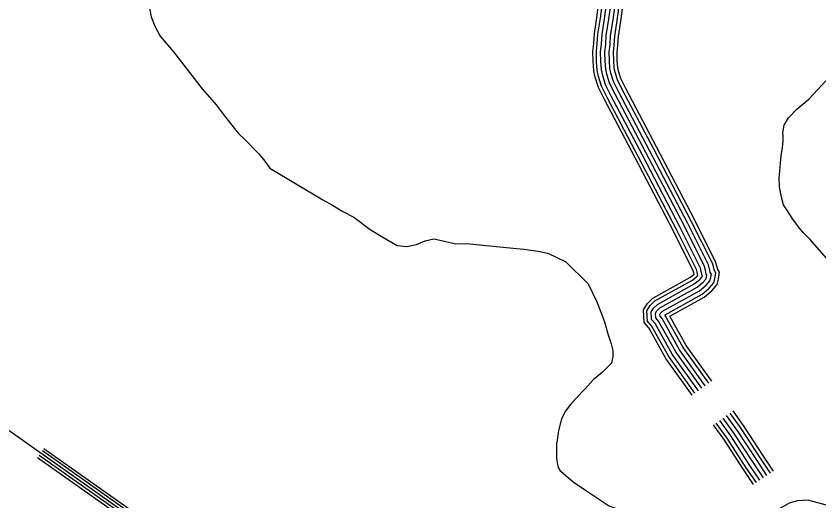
# Model space of a CAD drawing. Extents: x 1788175 to 1969470, y 584502 to 738744.
# Drawn here: x 1862951 to 1868774, y 608583 to 612098 of the extents above; entities that cross this region are included whole.
import ezdxf

# ---------------------------------------------------------------- set-up
doc = ezdxf.new("R2010")
doc.units = 0
for name, color, linetype in [('DESIGN - TRANSPORTATION - Text', 7, 'Continuous'), ('SURVEY - DRAINAGE - Natural Features', 7, 'Continuous'), ('SURVEY - TRANSPORTATION - Roads', 7, 'Continuous')]:
    doc.layers.add(name, color=color, linetype=linetype)

msp = doc.modelspace()

# ---------------------------------------------------------------- linework, layer by layer
at = {"layer": 'DESIGN - TRANSPORTATION - Text'}
msp.add_line((1866874.3, 609005.2), (1866874.3, 609005.2), dxfattribs=at)
for points in [[(1863919.7, 612156.2), (1863931.6, 612092.2), (1863957.6, 612024.1), (1863995.5, 611952.1), (1864093.3, 611838), (1864301, 611569.8), (1864404.8, 611451.7), (1864446.7, 611395.7), (1864532.6, 611285.6), (1864564.6, 611247.6), (1864608.5, 611205.5), (1864710.4, 611101.5), (1864748.3, 611055.4), (1864772.3, 611021.4), (1864792.2, 610995.4), (1865175.8, 610765.2), (1865245.8, 610727.1), (1865321.7, 610681.1), (1865401.6, 610641.1), (1865519.5, 610551), (1865611.4, 610494.9), (1865715.3, 610434.9), (1865785.2, 610426.8), (1865855.2, 610440.8), (1865917.2, 610468.8), (1865981.2, 610482.8), (1866059.2, 610464.8), (1866139.1, 610446.8), (1866215.1, 610448.8), (1866556.9, 610414.7), (1866634.8, 610406.7), (1866734.8, 610392.6), (1866808.7, 610378.6), (1866938.6, 610316.5), (1867100.4, 610156.4), (1867162.3, 610026.3), (1867192.2, 609950.3), (1867218.1, 609880.2), (1867244, 609794.2), (1867267.9, 609722.1), (1867279.9, 609674.1), (1867279.8, 609630.1), (1867269.8, 609582), (1867201.8, 609514), (1867137.7, 609460), (1867077.7, 609396), (1867013.7, 609328), (1866973.6, 609283.9), (1866939.6, 609237.9), (1866907.6, 609177.9), (1866884.4, 609093.9), (1866874.3, 609005.2)], [(1868893.7, 610268.1), (1868710, 610478.2), (1868662, 610526.3), (1868634.1, 610560.3), (1868586.2, 610626.4), (1868540.3, 610692.4), (1868516.3, 610730.4), (1868502.4, 610784.5), (1868488.4, 610860.5), (1868486.5, 610922.6), (1868490.5, 610976.6), (1868494.6, 611032.6), (1868500.6, 611084.6), (1868510.7, 611144.7), (1868514.7, 611190.7), (1868514.8, 611230.7), (1868512.8, 611250.7), (1868522.8, 611306.8), (1868552.9, 611360.8), (1868616.9, 611424.8), (1868700.9, 611494.8), (1868825, 611628.9)], [(1868700.4, 608587.3), (1868619.9, 608583.1), (1868558.1, 608567.1), (1868479.8, 608521.4), (1868413.5, 608464.5), (1868247.7, 608359.3), (1868103.9, 608296.3), (1867969.2, 608273.9), (1867781.4, 608292.9), (1867740.1, 608308.3), (1867657.1, 608330.5), (1867600.2, 608363.7), (1867523.8, 608423.5), (1867442.7, 608475.2), (1867248.9, 608546.8), (1867088.4, 608652.5), (1866990.7, 608717.7), (1866903.2, 608795.7), (1866884.4, 608825.9), (1866880.4, 608846), (1866872.3, 608890.4), (1866874.3, 609005.2)], [(1868700.4, 608587.3), (1868843.9, 608550.1)]]:
    msp.add_lwpolyline(points, dxfattribs=at)
at = {"layer": 'SURVEY - DRAINAGE - Natural Features'}
for points in [[(1860328, 610913.3), (1865793.5, 607047), (1866011.1, 606883.2), (1873665.3, 601405.6)], [(1863141.4, 608947.6), (1864650.1, 607880.4)], [(1863152.4, 608963.1), (1864661, 607895.9)], [(1863106.8, 608898.6), (1864615.4, 607831.4)], [(1863118.3, 608915), (1864627, 607847.7)], [(1863129.9, 608931.3), (1864638.5, 607864)]]:
    msp.add_lwpolyline(points, dxfattribs=at)
at = {"layer": 'SURVEY - TRANSPORTATION - Roads'}
for points in [[(1867854.6, 609349.2), (1867663.6, 609615.9), (1867539.5, 609837.4), (1867506.4, 609877.2), (1867501.2, 609967.3), (1867531.1, 610015.1), (1867568.7, 610052.6), (1867842.5, 610204.7), (1867869, 610226.4), (1867867.2, 610235.5), (1867862.7, 610250.5), (1867718.7, 610539.5), (1867442.1, 611069), (1867218.4, 611492.2), (1867174.9, 611579.4), (1867151.7, 611654.1), (1867141.7, 611702), (1867137.2, 611767.7), (1867135.1, 611841.6), (1867141.6, 611899.4), (1867145.8, 611969.4), (1867164.4, 612086.6), (1867226.7, 612551.4)], [(1867874.7, 609363.6), (1867684.5, 609629.2), (1867559.9, 609851.4), (1867530.6, 609886.8), (1867526.3, 609960.9), (1867550.5, 609999.6), (1867583.7, 610032.7), (1867856.4, 610184.1), (1867891.5, 610212.9), (1867895.9, 610218.1), (1867891.2, 610241.5), (1867885.7, 610259.6), (1867740.7, 610550.8), (1867463.9, 611080.5), (1867240.3, 611503.4), (1867197.9, 611588.7), (1867175.7, 611660.3), (1867166.2, 611705.4), (1867161.9, 611768.9), (1867159.8, 611840.5), (1867166.2, 611897.3), (1867170.4, 611966.8), (1867188.9, 612083.1), (1867251.2, 612548.2)], [(1867899.9, 609381.6), (1867710.7, 609645.8), (1867585.6, 609869.1), (1867560.9, 609898.7), (1867557.8, 609952.8), (1867575, 609980.2), (1867602.5, 610007.7), (1867873.9, 610158.4), (1867913.4, 610190.7), (1867927, 610207), (1867928.7, 610213.8), (1867928.2, 610214.6), (1867921.3, 610249.1), (1867914.6, 610271.2), (1867768.3, 610564.8), (1867491.4, 611095), (1867267.9, 611517.6), (1867226.8, 611600.2), (1867205.7, 611668.1), (1867197, 611709.7), (1867192.9, 611770.4), (1867190.9, 611839.2), (1867197.1, 611894.6), (1867201.2, 611963.4), (1867219.5, 612078.6), (1867282, 612544.2)], [(1867925.1, 609399.7), (1867736.9, 609662.5), (1867611.3, 609886.7), (1867591.3, 609910.7), (1867589.3, 609944.7), (1867599.4, 609960.7), (1867621.4, 609982.7), (1867891.3, 610132.6), (1867935.3, 610168.6), (1867955.4, 610192.6), (1867959.4, 610208.6), (1867961.4, 610220.6), (1867957.4, 610226.6), (1867951.4, 610256.7), (1867943.5, 610282.7), (1867796, 610578.9), (1867518.8, 611109.4), (1867295.5, 611531.8), (1867255.6, 611611.8), (1867235.7, 611675.9), (1867227.8, 611713.9), (1867223.9, 611771.9), (1867221.9, 611838), (1867228, 611892), (1867232.1, 611960), (1867250.2, 612074.1), (1867312.7, 612540.3)], [(1867925.1, 609399.7), (1867736.9, 609662.5), (1867611.3, 609886.7), (1867591.3, 609910.7), (1867589.3, 609944.7), (1867599.4, 609960.7), (1867621.4, 609982.7), (1867891.3, 610132.6), (1867935.3, 610168.6), (1867955.4, 610192.6), (1867959.4, 610208.6), (1867961.4, 610220.6), (1867957.4, 610226.6), (1867951.4, 610256.7), (1867943.5, 610282.7), (1867796, 610578.9), (1867518.8, 611109.4), (1867295.5, 611531.8), (1867255.6, 611611.8), (1867235.7, 611675.9), (1867227.8, 611713.9), (1867223.9, 611771.9), (1867221.9, 611838), (1867228, 611892), (1867232.1, 611960), (1867250.2, 612074.1), (1867312.7, 612540.3)], [(1867950.3, 609417.7), (1867763.1, 609679.1), (1867636.9, 609904.3), (1867621.7, 609922.7), (1867620.9, 609936.7), (1867623.8, 609941.3), (1867640.2, 609957.7), (1867908.8, 610106.9), (1867957.3, 610146.5), (1867983.7, 610178.2), (1867989.7, 610202.3), (1867994, 610227.6), (1867986.6, 610238.7), (1867981.5, 610264.2), (1867972.4, 610294.2), (1867823.6, 610593), (1867546.3, 611123.8), (1867323.1, 611545.9), (1867284.5, 611623.4), (1867265.8, 611683.7), (1867258.6, 611718.1), (1867254.8, 611773.4), (1867253, 611836.7), (1867258.9, 611889.3), (1867262.9, 611956.7), (1867280.9, 612069.6), (1867343.5, 612536.3)], [(1867975.5, 609435.8), (1867789.3, 609695.8), (1867662.6, 609921.9), (1867656.1, 609929.8), (1867659.1, 609932.7), (1867926.3, 610081.1), (1867979.2, 610124.4), (1868012, 610163.8), (1868020.1, 610195.9), (1868026.6, 610234.5), (1868015.8, 610250.7), (1868011.6, 610271.8), (1868001.3, 610305.7), (1867851.2, 610607.1), (1867573.7, 611138.2), (1867350.7, 611560.1), (1867313.4, 611635), (1867295.8, 611691.5), (1867289.4, 611722.4), (1867285.8, 611774.9), (1867284, 611835.4), (1867289.8, 611886.7), (1867293.8, 611953.3), (1867311.6, 612065.1), (1867374.2, 612532.3)], [(1867996.4, 609450.7), (1867811, 609709.6), (1867692.2, 609921.7), (1867940.8, 610059.8), (1867997.4, 610106), (1868035.6, 610151.8), (1868045.3, 610190.7), (1868053.6, 610240.3), (1868040.1, 610260.7), (1868036.6, 610278.1), (1868025.2, 610315.3), (1867874.1, 610618.8), (1867596.5, 611150.2), (1867373.6, 611571.8), (1867337.3, 611644.6), (1867320.7, 611697.9), (1867314.9, 611725.9), (1867311.5, 611776.2), (1867309.8, 611834.3), (1867315.4, 611884.5), (1867319.4, 611950.5), (1867337, 612061.4), (1867399.7, 612529)], [(1868444.7, 608798.5), (1868372.6, 608906.1), (1868232.3, 609121.4), (1868151.1, 609234.7)], [(1868371.8, 608749.7), (1868299.5, 608857.7), (1868159.8, 609071.9), (1868079.8, 609183.6)], [(1868371.8, 608749.7), (1868299.5, 608857.7), (1868159.8, 609071.9), (1868079.8, 609183.6)], [(1868397.6, 608766.9), (1868325.3, 608874.8), (1868185.4, 609089.4), (1868105, 609201.7)], [(1868423.3, 608784.2), (1868351.2, 608891.9), (1868211, 609106.9), (1868130.2, 609219.7)], [(1868299.8, 608701.4), (1868227.1, 608809.9), (1868088.2, 609023), (1868009.3, 609133.2)], [(1868320.3, 608715.2), (1868247.7, 608823.5), (1868108.6, 609036.9), (1868029.4, 609147.6)], [(1868346, 608732.4), (1868273.6, 608840.6), (1868134.2, 609054.4), (1868054.6, 609165.6)]]:
    msp.add_lwpolyline(points, dxfattribs=at)

doc.saveas('drawing.dxf')
